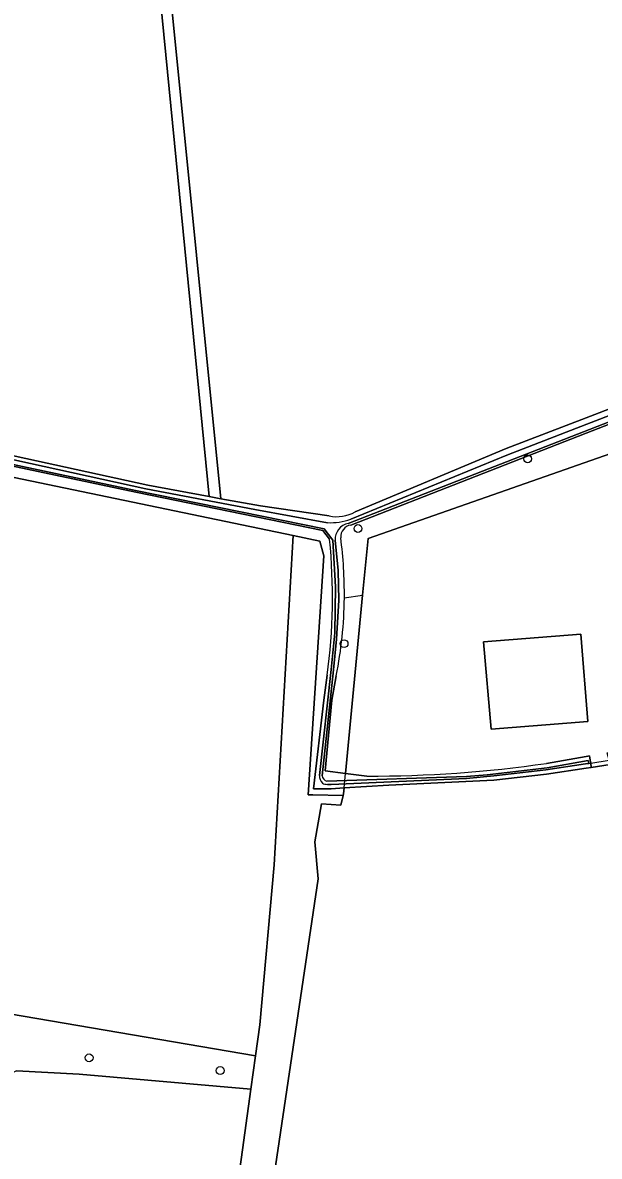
# Model space of a CAD drawing. Extents: x 161385 to 162589, y 388479 to 389756.
# Drawn here: x 162429.6 to 162501.6, y 389360 to 389501.7 of the extents above; entities that cross this region are included whole.
import ezdxf

# ---------------------------------------------------------------- set-up
doc = ezdxf.new("R2010")
doc.units = 0
for name, color, linetype in [('IMGEO_Boom', 7, 'Continuous'), ('IMGEO_Bouwland', 7, 'Continuous'), ('IMGEO_Duiker', 7, 'Continuous'), ('IMGEO_Erf', 7, 'Continuous'), ('IMGEO_Grasland_agrarisch', 7, 'Continuous'), ('IMGEO_Groenvoorziening', 7, 'Continuous'), ('IMGEO_Hek', 7, 'Continuous'), ('IMGEO_Oever', 7, 'Continuous'), ('IMGEO_Pand', 7, 'Continuous'), ('IMGEO_Waterloop', 7, 'Continuous')]:
    doc.layers.add(name, color=color, linetype=linetype)

msp = doc.modelspace()

# ---------------------------------------------------------------- linework, layer by layer
at = {"layer": 'IMGEO_Boom'}
for centre in [(162492.68, 389447.22), (162471.5, 389438.51), (162469.76, 389424.12), (162437.93, 389372.36), (162454.29, 389370.76)]:
    msp.add_circle(centre, 0.489, dxfattribs=at)
at = {"layer": 'IMGEO_Bouwland'}
for points in [[(162444, 389533.43), (162443.61, 389533.38), (162386.27, 389526.91), (162383.3, 389558.74), (162372.05, 389554.21), (162367.03, 389552.01), (162329.55, 389533.6), (162286.17, 389511.67), (162288.77, 389500), (162293.4, 389484.75), (162297.92, 389481.27), (162305.07, 389475.18), (162308.64, 389472.86), (162312.17, 389471.92), (162373.05, 389460.32), (162421.02, 389449.24), (162445.24, 389443.93), (162452.92, 389442.51)], [(162463.4, 389437.64), (162333.44, 389464.68), (162311.27, 389469.4), (162305.46, 389471.23), (162296.93, 389476.09), (162293.26, 389479.07), (162292.09, 389472.58), (162286.14, 389406.7), (162312.02, 389400.4), (162324.11, 389397.57), (162351.62, 389390.69), (162392.37, 389383.94), (162458.72, 389372.61), (162459.26, 389376.49), (162461.04, 389396.49)]]:
    msp.add_lwpolyline(points, close=True, dxfattribs=at)
msp.add_lwpolyline([(162450.78, 389315.08), (162458.14, 389368.42), (162436.69, 389370.32), (162428.88, 389370.71), (162425.31, 389368.99), (162422.8, 389370.05), (162422.14, 389372.3), (162407.32, 389375.08), (162368.56, 389380.9), (162356.84, 389382.87), (162339.58, 389386.32), (162315.51, 389393.47), (162299.81, 389397.74), (162287.17, 389401.04), (162289.02, 389387.96), (162291.12, 389378.53), (162299.26, 389341.62)], dxfattribs=at)
at = {"layer": 'IMGEO_Duiker'}
msp.add_lwpolyline([(162500.3, 389409.13), (162500.55, 389409.17), (162502.85, 389409.56), (162503.13, 389409.6), (162503.18, 389409.61)], dxfattribs=at)
at = {"layer": 'IMGEO_Erf'}
for points in [[(162562.36, 389425.7), (162558.39, 389425.91), (162556.74, 389425.99), (162557.02, 389431.65), (162553.83, 389431.82), (162554.02, 389435.64), (162558.87, 389435.39), (162563.64, 389435.14), (162564.21, 389443.66), (162564.67, 389443.66), (162564.72, 389444.66), (162566.05, 389469.99), (162472.75, 389437.26), (162472.07, 389430.2), (162469.93, 389407.9), (162472.61, 389407.57)], [(162495.03, 389409.16), (162500, 389410.02), (162500.41, 389410.1), (162500.5, 389409.54), (162500.55, 389409.17), (162500.63, 389408.65), (162502.97, 389409.01), (162502.85, 389409.56), (162502.62, 389410.48), (162511.29, 389411.99)]]:
    msp.add_lwpolyline(points, dxfattribs=at)
for points in [[(162500.2, 389414.4), (162488.12, 389413.44), (162487.19, 389424.34), (162499.32, 389425.29)], [(162552.64, 389414.13), (162550.02, 389414.52), (162540.86, 389413.79), (162512.78, 389410.61), (162506.79, 389409.6), (162502.97, 389409.01), (162500.63, 389408.65), (162500, 389408.56), (162495.05, 389407.8), (162488.48, 389407.05), (162475.35, 389406.44), (162469.76, 389406.09), (162469.69, 389405.37), (162469.64, 389405.16), (162469.35, 389403.92), (162466.93, 389404.1), (162466.12, 389399.34), (162466.54, 389394.74), (162455.26, 389318.67), (162521.23, 389305.51), (162533.1, 389366.06), (162534.52, 389365.83), (162544.03, 389363.96)]]:
    msp.add_lwpolyline(points, close=True, dxfattribs=at)
msp.add_arc((162473.26, 389557.19), 149.62, 269.7527, 278.3666, dxfattribs=at)
at = {"layer": 'IMGEO_Grasland_agrarisch'}
for points in [[(162445.25, 389533.62), (162454.37, 389442.24), (162459.32, 389441.33), (162467.91, 389440.08)], [(162471.16, 389440.59), (162490, 389448.5), (162500, 389452.36), (162545.23, 389469.82), (162559.99, 389475.93), (162560.35, 389476.08), (162562.71, 389500), (162563.95, 389512.44), (162564.51, 389525.91), (162560.33, 389525.56), (162554.9, 389525.09), (162555.29, 389524.48), (162554.52, 389524.17), (162552.56, 389523.39), (162552.11, 389524.92), (162551.99, 389525.45), (162550.14, 389532.35)]]:
    msp.add_lwpolyline(points, dxfattribs=at)
msp.add_arc((162468.86, 389444.67), 4.68, 258.3045, 299.4579, dxfattribs=at)
at = {"layer": 'IMGEO_Groenvoorziening'}
for points in [[(162467.96, 389437.17), (162467.12, 389438.27), (162443.75, 389443.04), (162392.2, 389453.98), (162313.71, 389470.03)], [(162468.78, 389420.11), (162468.25, 389417.07), (162467.41, 389408.21), (162469.93, 389407.9), (162472.07, 389430.2), (162472.75, 389437.26), (162566.05, 389469.99), (162564.72, 389444.66)], [(162550.71, 389470.18), (162500, 389450.41), (162470.6, 389438.94)], [(162333.44, 389464.68), (162463.4, 389437.64), (162466.74, 389436.93), (162467.24, 389435.08), (162465.29, 389405.22), (162465.86, 389405.22), (162469.64, 389405.16), (162469.69, 389405.37), (162469.76, 389406.09), (162468.16, 389405.98), (162468.14, 389405.98), (162465.95, 389405.99), (162467.24, 389417.05), (162467.66, 389420.17)], [(162455.26, 389318.67), (162466.54, 389394.74), (162466.12, 389399.34), (162466.93, 389404.1), (162469.35, 389403.92), (162469.64, 389405.16), (162465.86, 389405.22), (162465.29, 389405.22), (162467.24, 389435.08), (162466.74, 389436.93), (162463.4, 389437.64), (162461.04, 389396.49), (162459.26, 389376.49), (162458.72, 389372.61), (162458.14, 389368.42), (162450.78, 389315.08)], [(162428.88, 389370.71), (162436.69, 389370.32), (162458.14, 389368.42), (162458.72, 389372.61), (162392.37, 389383.94)]]:
    msp.add_lwpolyline(points, dxfattribs=at)
for centre, radius, start, end in [((162470.87, 389437.44), 1.53, 99.9867, 182.7114), ((162394.44, 389429.94), 73.87, 352.3987, 5.6126), ((162415.83, 389430.37), 53.97, 359.4205, 7.4434), ((162416.58, 389430.43), 53.22, 348.8172, 359.3521)]:
    msp.add_arc(centre, radius, start, end, dxfattribs=at)
at = {"layer": 'IMGEO_Hek'}
for points in [[(162472.07, 389430.2), (162472.75, 389437.26), (162566.05, 389469.99), (162564.72, 389444.66)], [(162469.76, 389406.09), (162469.93, 389407.9), (162472.07, 389430.2)], [(162469.79, 389429.83), (162472.07, 389430.2)], [(162544.03, 389363.96), (162534.52, 389365.83), (162533.1, 389366.06), (162521.23, 389305.51), (162455.26, 389318.67), (162466.54, 389394.74), (162466.12, 389399.34), (162466.93, 389404.1), (162469.35, 389403.92), (162469.64, 389405.16), (162469.69, 389405.37)], [(162469.69, 389405.37), (162469.76, 389406.09)]]:
    msp.add_lwpolyline(points, dxfattribs=at)
at = {"layer": 'IMGEO_Oever'}
for points in [[(162470.6, 389438.94), (162500, 389450.41), (162550.71, 389470.18), (162560.14, 389473.19), (162563.51, 389474.26), (162563.89, 389477.01), (162564, 389477.8), (162565.72, 389500), (162566.76, 389513.42), (162569.03, 389564.31)], [(162568.31, 389562.97), (162568.32, 389562.8), (162566.08, 389513.16), (162565.04, 389499.74), (162563.32, 389477.56), (162563.21, 389476.79), (162562.94, 389474.87), (162562.37, 389474.36), (162559.84, 389473.41), (162550.38, 389470.39), (162499.66, 389450.61), (162470.29, 389439.16)], [(162470.6, 389439.68), (162490.07, 389447.69), (162500.05, 389451.55), (162545.29, 389469.02), (162561.73, 389474.81), (162562.13, 389475.56), (162563.88, 389499.62), (162565.05, 389513.2), (162565.72, 389526.27)], [(162563.95, 389512.44), (162562.71, 389500), (162560.35, 389476.08), (162559.99, 389475.93), (162545.23, 389469.82), (162500, 389452.36), (162490, 389448.5), (162471.16, 389440.59)], [(162466.68, 389407.65), (162468.17, 389420.91), (162468.6, 389425.49), (162468.7, 389431.21), (162468.35, 389437.06), (162467.29, 389438.46), (162443.72, 389443.27), (162392.16, 389454.21), (162313.7, 389470.25), (162310.2, 389471.19), (162306.84, 389472.53), (162303.65, 389474.26), (162302.1, 389475.23), (162294.78, 389480.02), (162294.69, 389480.1)], [(162294.85, 389480.35), (162294.97, 389480.3), (162298.52, 389478.23), (162304.42, 389474.39), (162306.91, 389472.97), (162311.15, 389471.78), (162339.51, 389465.84), (162372.79, 389459.48), (162421.27, 389448.67), (162444.99, 389443.46), (162458.63, 389440.87), (162467.69, 389439.24)], [(162467.91, 389440.08), (162459.32, 389441.33), (162454.37, 389442.24), (162452.92, 389442.51), (162445.24, 389443.93), (162421.02, 389449.24), (162373.05, 389460.32), (162312.17, 389471.92), (162308.64, 389472.86)], [(162313.71, 389470.03), (162392.2, 389453.98), (162443.75, 389443.04), (162467.12, 389438.27), (162467.96, 389437.17)], [(162468.65, 389437.05), (162469.01, 389433.27), (162469.11, 389429.54), (162468.83, 389424.7), (162468.46, 389420.85), (162467.02, 389407.61)], [(162467.66, 389420.17), (162467.24, 389417.05), (162465.95, 389405.99), (162468.14, 389405.98), (162468.16, 389405.98), (162469.76, 389406.09), (162475.35, 389406.44), (162488.48, 389407.05), (162495.05, 389407.8), (162500, 389408.56), (162500.63, 389408.65), (162500.55, 389409.17), (162500.5, 389409.54), (162500.41, 389410.1), (162500, 389410.02), (162495.03, 389409.16)], [(162472.61, 389407.57), (162469.93, 389407.9), (162467.41, 389408.21), (162468.25, 389417.07), (162468.78, 389420.11)], [(162467.62, 389406.94), (162485.06, 389407.53), (162487.64, 389407.71), (162495.11, 389408.62), (162500.25, 389409.5), (162500.3, 389409.15), (162499.92, 389409.09), (162494.97, 389408.33), (162488.44, 389407.59), (162485.06, 389407.25), (162468.14, 389406.53), (162467.68, 389406.53)]]:
    msp.add_lwpolyline(points, dxfattribs=at)
for centre, radius, start, end in [((162468.06, 389446.58), 7.34, 267.0832, 290.1749), ((162468.86, 389444.67), 4.68, 258.3045, 299.4579), ((162470.71, 389437.14), 2.06, 101.7905, 182.5836), ((162470.87, 389437.44), 1.53, 99.9867, 182.7114), ((162394.44, 389429.94), 73.87, 352.3987, 5.6126), ((162415.83, 389430.37), 53.97, 359.4205, 7.4434), ((162416.58, 389430.43), 53.22, 348.8172, 359.3521), ((162473.26, 389557.19), 149.62, 269.7527, 278.3666), ((162468.02, 389407.62), 1.34, 178.5907, 224.3998), ((162467.83, 389407.73), 0.823, 188.8146, 255.6392), ((162467.68, 389407.88), 1.35, 242.8203, 270.1112)]:
    msp.add_arc(centre, radius, start, end, dxfattribs=at)
at = {"layer": 'IMGEO_Pand'}
msp.add_lwpolyline([(162500.2, 389414.4), (162499.32, 389425.29), (162487.19, 389424.34), (162488.12, 389413.44)], close=True, dxfattribs=at)
at = {"layer": 'IMGEO_Waterloop'}
for points in [[(162470.29, 389439.16), (162499.66, 389450.61), (162550.38, 389470.39), (162559.84, 389473.41), (162562.37, 389474.36), (162562.94, 389474.87), (162563.21, 389476.79), (162563.32, 389477.56), (162565.04, 389499.74), (162566.08, 389513.16), (162568.32, 389562.8), (162568.31, 389562.97)], [(162565.72, 389526.27), (162565.05, 389513.2), (162563.88, 389499.62), (162562.13, 389475.56), (162561.73, 389474.81), (162545.29, 389469.02), (162500.05, 389451.55), (162490.07, 389447.69), (162470.6, 389439.68)], [(162294.69, 389480.1), (162294.78, 389480.02), (162302.1, 389475.23), (162303.65, 389474.26), (162306.84, 389472.53), (162310.2, 389471.19), (162313.7, 389470.25), (162392.16, 389454.21), (162443.72, 389443.27), (162467.29, 389438.46), (162468.35, 389437.06), (162468.7, 389431.21), (162468.6, 389425.49), (162468.17, 389420.91), (162466.68, 389407.65)], [(162467.69, 389439.24), (162458.63, 389440.87), (162444.99, 389443.46), (162421.27, 389448.67)], [(162467.02, 389407.61), (162468.46, 389420.85), (162468.83, 389424.7), (162469.11, 389429.54), (162469.01, 389433.27), (162468.65, 389437.05)], [(162467.68, 389406.53), (162468.14, 389406.53), (162485.06, 389407.25), (162488.44, 389407.59), (162494.97, 389408.33), (162499.92, 389409.09), (162500.3, 389409.15), (162500.25, 389409.5), (162495.11, 389408.62), (162487.64, 389407.71), (162485.06, 389407.53), (162467.62, 389406.94)]]:
    msp.add_lwpolyline(points, dxfattribs=at)
msp.add_lwpolyline([(162445.25, 389533.62), (162444, 389533.43), (162452.92, 389442.51), (162454.37, 389442.24)], close=True, dxfattribs=at)
for centre, radius, start, end in [((162468.06, 389446.58), 7.34, 267.0832, 290.1749), ((162470.71, 389437.14), 2.06, 101.7905, 182.5836), ((162468.02, 389407.62), 1.34, 178.5907, 224.3998), ((162467.83, 389407.73), 0.823, 188.8146, 255.6392), ((162467.68, 389407.88), 1.35, 242.8203, 270.1112)]:
    msp.add_arc(centre, radius, start, end, dxfattribs=at)

doc.saveas('drawing.dxf')
